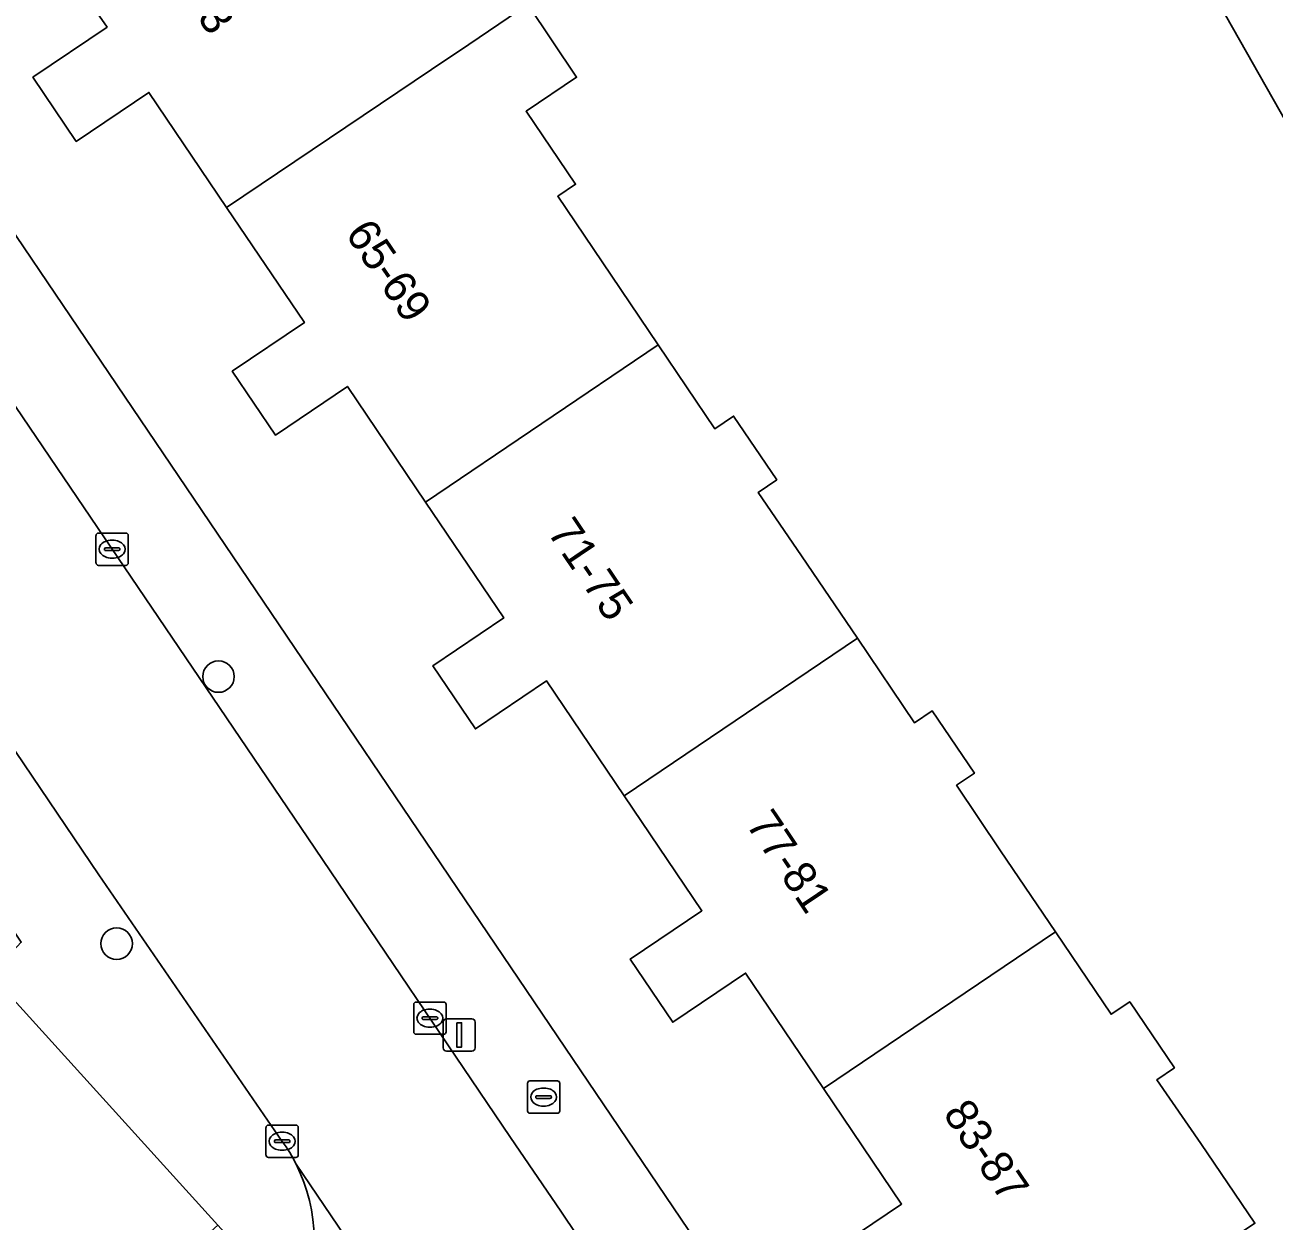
# Model space of a CAD drawing. Extents: x 159888 to 160761, y 384031 to 384750.
# Drawn here: x 160437.8 to 160476.49, y 384258.44 to 384295.49 of the extents above; entities that cross this region are included whole.
import ezdxf

# ---------------------------------------------------------------- set-up
doc = ezdxf.new("R2010")
doc.units = 0
for name, color, linetype in [('IMGEO_Boom', 7, 'Continuous'), ('IMGEO_Brandkraan', 7, 'Continuous'), ('IMGEO_Erf', 7, 'Continuous'), ('IMGEO_Kolk', 7, 'Continuous'), ('IMGEO_Lichtmast', 7, 'Continuous'), ('IMGEO_Pand', 7, 'Continuous'), ('IMGEO_Pand_nummerreeks', 7, 'Continuous'), ('IMGEO_Rijbaan_lokaal_open', 7, 'Continuous'), ('IMGEO_Voetpad_open', 7, 'Continuous')]:
    doc.layers.add(name, color=color, linetype=linetype)

msp = doc.modelspace()

# ---------------------------------------------------------------- linework, layer by layer
at = {"layer": 'IMGEO_Boom'}
for centre in [(160443.796, 384275.302), (160440.638, 384267.028)]:
    msp.add_circle(centre, 0.489, dxfattribs=at)
at = {"layer": 'IMGEO_Brandkraan'}
for p, q in [((160453.367, 384261.849), (160453.367, 384262.701)), ((160453.442, 384262.775), (160454.294, 384262.775)), ((160453.855, 384262.555), (160453.88, 384262.555)), ((160454.368, 384262.701), (160454.368, 384261.849)), ((160453.626, 384262.269), (160453.626, 384262.281)), ((160454.064, 384262.232), (160453.666, 384262.232)), ((160453.669, 384262.318), (160454.067, 384262.318)), ((160454.11, 384262.281), (160454.11, 384262.269)), ((160454.294, 384261.775), (160453.442, 384261.775)), ((160453.878, 384261.995), (160453.853, 384261.995))]:
    msp.add_line(p, q, dxfattribs=at)
for points in [[(160453.367, 384261.849), (160453.367, 384262.701)], [(160453.442, 384262.775), (160454.294, 384262.775)], [(160454.368, 384262.701), (160454.368, 384261.849)], [(160454.294, 384261.775), (160453.442, 384261.775)]]:
    msp.add_lwpolyline(points, dxfattribs=at)
for centre, radius, start, end in [((160453.444, 384262.699), 0.0765, 91.552, 178.448), ((160453.444, 384262.699), 0.0765, 91.552, 178.448), ((160454.292, 384262.699), 0.0765, 1.552, 88.448), ((160454.292, 384262.699), 0.0765, 1.552, 88.448), ((160453.666, 384262.278), 0.0403, 85.8775, 175.7526), ((160453.663, 384262.268), 0.0366, 178.938, 274.7102), ((160454.067, 384262.275), 0.043, 264.8664, 352.4533), ((160454.071, 384262.28), 0.0386, 1.7309, 96.639), ((160453.444, 384261.851), 0.0765, 181.552, 268.448), ((160453.444, 384261.851), 0.0765, 181.552, 268.448), ((160454.292, 384261.851), 0.0765, 271.552, 358.448), ((160454.292, 384261.851), 0.0765, 271.552, 358.448)]:
    msp.add_arc(centre, radius, start, end, dxfattribs=at)
for centre, major_axis, ratio, start_param, end_param in [((160453.854, 384262.275), (-0.387, 0.002), 0.722429, 4.712389, 7.853982), ((160453.879, 384262.275), (-0.39, 0.002), 0.717154, 1.570796, 4.712389)]:
    msp.add_ellipse(centre, major_axis=major_axis, ratio=ratio, start_param=start_param, end_param=end_param, dxfattribs=at)
at = {"layer": 'IMGEO_Erf'}
for points in [[(160482.685, 384282.232), (160471.687, 384301.627)], [(160462.699, 384257.435), (160464.957, 384258.96), (160462.539, 384262.539), (160460.122, 384266.117), (160457.869, 384264.595), (160456.549, 384266.548), (160458.77, 384268.048), (160456.365, 384271.608), (160453.96, 384275.168), (160451.755, 384273.679), (160450.435, 384275.633), (160452.633, 384277.118), (160450.211, 384280.704), (160447.789, 384284.29), (160445.558, 384282.783), (160444.223, 384284.76), (160446.455, 384286.268), (160444.047, 384289.833), (160441.639, 384293.399), (160439.388, 384291.879), (160438.045, 384293.867), (160440.346, 384295.421), (160437.919, 384298.895)], [(160453.375, 384296.116), (160454.889, 384293.868), (160453.326, 384292.816), (160454.856, 384290.551), (160454.306, 384290.179), (160455.676, 384288.151), (160457.418, 384285.573), (160459.17, 384282.98), (160459.753, 384283.373), (160461.088, 384281.397), (160460.517, 384281.007), (160461.857, 384279.045), (160463.586, 384276.486), (160465.357, 384273.864), (160465.906, 384274.235), (160467.21, 384272.305), (160466.657, 384271.933), (160468.023, 384269.902), (160469.72, 384267.389), (160471.443, 384264.839), (160472.022, 384265.23), (160473.405, 384263.184), (160472.86, 384262.804), (160474.23, 384260.837), (160475.9, 384258.364)], [(160432.977, 384295.669), (160463.867, 384250)]]:
    msp.add_lwpolyline(points, dxfattribs=at)
at = {"layer": 'IMGEO_Kolk'}
for p, q in [((160440.001, 384278.821), (160440.001, 384279.673)), ((160440.076, 384279.747), (160440.928, 384279.747)), ((160440.489, 384279.527), (160440.514, 384279.527)), ((160441.002, 384279.673), (160441.002, 384278.821)), ((160440.26, 384279.241), (160440.26, 384279.253)), ((160440.698, 384279.204), (160440.3, 384279.204)), ((160440.303, 384279.29), (160440.701, 384279.29)), ((160440.744, 384279.253), (160440.744, 384279.241)), ((160440.928, 384278.747), (160440.076, 384278.747)), ((160440.512, 384278.967), (160440.487, 384278.967)), ((160449.919, 384265.219), (160450.771, 384265.219)), ((160449.844, 384264.293), (160449.844, 384265.145)), ((160450.146, 384264.762), (160450.544, 384264.762)), ((160450.332, 384264.999), (160450.357, 384264.999)), ((160450.845, 384265.145), (160450.845, 384264.293)), ((160450.103, 384264.713), (160450.103, 384264.725)), ((160450.541, 384264.676), (160450.143, 384264.676)), ((160450.355, 384264.439), (160450.33, 384264.439)), ((160450.587, 384264.725), (160450.587, 384264.713)), ((160450.771, 384264.219), (160449.919, 384264.219)), ((160445.267, 384260.48), (160445.267, 384261.332)), ((160445.342, 384261.406), (160446.194, 384261.406)), ((160446.268, 384261.332), (160446.268, 384260.48)), ((160445.526, 384260.9), (160445.526, 384260.912)), ((160445.569, 384260.949), (160445.967, 384260.949)), ((160445.755, 384261.186), (160445.78, 384261.186)), ((160446.01, 384260.912), (160446.01, 384260.9)), ((160445.964, 384260.863), (160445.566, 384260.863)), ((160445.778, 384260.626), (160445.753, 384260.626)), ((160446.194, 384260.406), (160445.342, 384260.406))]:
    msp.add_line(p, q, dxfattribs=at)
for points in [[(160440.001, 384278.821), (160440.001, 384279.673)], [(160440.076, 384279.747), (160440.928, 384279.747)], [(160441.002, 384279.673), (160441.002, 384278.821)], [(160440.928, 384278.747), (160440.076, 384278.747)], [(160449.919, 384265.219), (160450.771, 384265.219)], [(160449.844, 384264.293), (160449.844, 384265.145)], [(160450.845, 384265.145), (160450.845, 384264.293)], [(160450.771, 384264.219), (160449.919, 384264.219)], [(160445.267, 384260.48), (160445.267, 384261.332)], [(160445.342, 384261.406), (160446.194, 384261.406)], [(160446.268, 384261.332), (160446.268, 384260.48)], [(160446.194, 384260.406), (160445.342, 384260.406)]]:
    msp.add_lwpolyline(points, dxfattribs=at)
for centre, radius, start, end in [((160440.078, 384279.671), 0.0765, 91.552, 178.448), ((160440.078, 384279.671), 0.0765, 91.552, 178.448), ((160440.926, 384279.671), 0.0765, 1.552, 88.448), ((160440.926, 384279.671), 0.0765, 1.552, 88.448), ((160440.3, 384279.25), 0.0403, 85.8775, 175.7526), ((160440.297, 384279.24), 0.0366, 178.938, 274.7102), ((160440.701, 384279.247), 0.043, 264.8664, 352.4533), ((160440.705, 384279.252), 0.0386, 1.7309, 96.639), ((160440.078, 384278.823), 0.0765, 181.552, 268.448), ((160440.078, 384278.823), 0.0765, 181.552, 268.448), ((160440.926, 384278.823), 0.0765, 271.552, 358.448), ((160440.926, 384278.823), 0.0765, 271.552, 358.448), ((160449.921, 384265.143), 0.0765, 91.552, 178.448), ((160449.921, 384265.143), 0.0765, 91.552, 178.448), ((160450.769, 384265.143), 0.0765, 1.552, 88.448), ((160450.769, 384265.143), 0.0765, 1.552, 88.448), ((160450.143, 384264.722), 0.0403, 85.8775, 175.7526), ((160450.548, 384264.724), 0.0386, 1.7309, 96.639), ((160450.14, 384264.712), 0.0366, 178.938, 274.7102), ((160450.544, 384264.719), 0.043, 264.8664, 352.4533), ((160449.921, 384264.295), 0.0765, 181.552, 268.448), ((160449.921, 384264.295), 0.0765, 181.552, 268.448), ((160450.769, 384264.295), 0.0765, 271.552, 358.448), ((160450.769, 384264.295), 0.0765, 271.552, 358.448), ((160445.344, 384261.33), 0.0765, 91.552, 178.448), ((160445.344, 384261.33), 0.0765, 91.552, 178.448), ((160446.192, 384261.33), 0.0765, 1.552, 88.448), ((160446.192, 384261.33), 0.0765, 1.552, 88.448), ((160445.566, 384260.909), 0.0403, 85.8775, 175.7526), ((160445.563, 384260.899), 0.0366, 178.938, 274.7102), ((160445.967, 384260.906), 0.043, 264.8664, 352.4533), ((160445.971, 384260.911), 0.0386, 1.7309, 96.639), ((160445.344, 384260.482), 0.0765, 181.552, 268.448), ((160445.344, 384260.482), 0.0765, 181.552, 268.448), ((160446.192, 384260.482), 0.0765, 271.552, 358.448), ((160446.192, 384260.482), 0.0765, 271.552, 358.448)]:
    msp.add_arc(centre, radius, start, end, dxfattribs=at)
for centre, major_axis, ratio, start_param, end_param in [((160440.488, 384279.247), (-0.387, 0.002), 0.722429, 4.712389, 7.853982), ((160440.513, 384279.247), (-0.39, 0.002), 0.717154, 1.570796, 4.712389), ((160450.331, 384264.719), (-0.387, 0.002), 0.722429, 4.712389, 7.853982), ((160450.356, 384264.719), (-0.39, 0.002), 0.717154, 1.570796, 4.712389), ((160445.754, 384260.906), (-0.387, 0.002), 0.722429, 4.712389, 7.853982), ((160445.779, 384260.906), (-0.39, 0.002), 0.717154, 1.570796, 4.712389)]:
    msp.add_ellipse(centre, major_axis=major_axis, ratio=ratio, start_param=start_param, end_param=end_param, dxfattribs=at)
at = {"layer": 'IMGEO_Lichtmast'}
for p, q in [((160450.757, 384263.8), (160450.757, 384264.6)), ((160450.757, 384264.6), (160450.757, 384263.8)), ((160450.857, 384264.7), (160451.647, 384264.7)), ((160451.647, 384264.7), (160450.857, 384264.7)), ((160451.747, 384264.6), (160451.747, 384263.8)), ((160451.747, 384263.8), (160451.747, 384264.6)), ((160451.647, 384263.7), (160450.857, 384263.7)), ((160450.857, 384263.7), (160451.647, 384263.7))]:
    msp.add_line(p, q, dxfattribs=at)
msp.add_lwpolyline([(160451.177, 384264.575), (160451.327, 384264.575), (160451.327, 384263.825), (160451.177, 384263.825), (160451.177, 384264.575)], dxfattribs=at)
for centre, start, end in [((160450.857, 384264.6), 90, 180), ((160450.857, 384264.6), 90, 180), ((160451.647, 384264.6), 0, 90), ((160451.647, 384264.6), 360, 90), ((160450.857, 384263.8), 180, 270), ((160450.857, 384263.8), 180, 270), ((160451.647, 384263.8), 270, 0), ((160451.647, 384263.8), 270, 0)]:
    msp.add_arc(centre, 0.1, start, end, dxfattribs=at)
at = {"layer": 'IMGEO_Pand'}
for points in [[(160444.987, 384303.97), (160444.669, 384303.755), (160444.17, 384303.417), (160444.305, 384303.218), (160437.919, 384298.895), (160440.346, 384295.421), (160438.045, 384293.867), (160439.388, 384291.879), (160441.639, 384293.399), (160444.047, 384289.833), (160450.934, 384294.472), (160451.258, 384294.69), (160453.375, 384296.116), (160451.59, 384298.767), (160449.468, 384297.338), (160448.312, 384299.049), (160448.908, 384299.452), (160447.463, 384301.589), (160446.868, 384301.186)], [(160453.375, 384296.116), (160451.258, 384294.69), (160450.934, 384294.472), (160444.047, 384289.833), (160446.455, 384286.268), (160444.223, 384284.76), (160445.558, 384282.783), (160447.789, 384284.29), (160450.211, 384280.704), (160457.418, 384285.573), (160455.676, 384288.151), (160454.306, 384290.179), (160454.856, 384290.551), (160453.326, 384292.816), (160454.889, 384293.868)], [(160457.418, 384285.573), (160450.211, 384280.704), (160452.633, 384277.118), (160450.435, 384275.633), (160451.755, 384273.679), (160453.96, 384275.168), (160456.365, 384271.608), (160463.586, 384276.486), (160461.857, 384279.045), (160460.517, 384281.007), (160461.088, 384281.397), (160459.753, 384283.373), (160459.17, 384282.98)], [(160463.586, 384276.486), (160456.365, 384271.608), (160458.77, 384268.048), (160456.549, 384266.548), (160457.869, 384264.595), (160460.122, 384266.117), (160462.539, 384262.539), (160469.72, 384267.389), (160468.023, 384269.902), (160466.657, 384271.933), (160467.21, 384272.305), (160465.906, 384274.235), (160465.357, 384273.864)], [(160469.72, 384267.389), (160462.539, 384262.539), (160464.957, 384258.96), (160462.699, 384257.435), (160464.061, 384255.418), (160466.304, 384256.933), (160468.65, 384253.467), (160475.9, 384258.364), (160474.23, 384260.837), (160472.86, 384262.804), (160473.405, 384263.184), (160472.022, 384265.23), (160471.443, 384264.839)], [(160426.423, 384256.722), (160433.468, 384248.966), (160434.61, 384250), (160443.774, 384258.302), (160436.74, 384266.058)]]:
    msp.add_lwpolyline(points, close=True, dxfattribs=at)
at = {"layer": 'IMGEO_Rijbaan_lokaal_open'}
for points in [[(160423.141, 384304.631), (160422.888, 384305.012), (160417.91, 384301.776), (160422.932, 384294.34), (160424.309, 384292.356), (160427.008, 384288.421), (160434.682, 384277.153), (160440.091, 384269.157), (160445.772, 384260.903)], [(160482.459, 384217.19), (160479.496, 384221.749), (160475.984, 384226.996), (160471.895, 384233.016), (160469.592, 384236.438), (160463.845, 384244.806), (160460.293, 384250), (160459.062, 384251.8), (160454.397, 384258.743), (160452.84, 384261.021), (160446.785, 384269.99), (160433.084, 384290.172), (160431.13, 384293.34), (160428.629, 384297.152), (160428.531, 384297.088)], [(160453.631, 384249.222), (160446.201, 384260.194)], [(160446.201, 384260.194), (160453.631, 384249.222)]]:
    msp.add_lwpolyline(points, dxfattribs=at)
for centre, radius, start, end in [((160441.624, 384257.909), 5.116, 26.5318, 35.8226), ((160441.517, 384257.842), 5.241, 334.4248, 26.6677)]:
    msp.add_arc(centre, radius, start, end, dxfattribs=at)
at = {"layer": 'IMGEO_Voetpad_open'}
for points in [[(160480.847, 384303.804), (160475.499, 384300.755), (160472.807, 384305.476), (160472.258, 384305.163), (160469.677, 384309.691), (160467.087, 384314.233), (160467.742, 384314.607), (160465.616, 384317.932), (160465.155, 384317.62), (160463.685, 384316.625), (160463.178, 384316.282), (160464.49, 384314.073), (160467.581, 384308.868), (160469.845, 384304.875), (160470.073, 384305.005), (160471.922, 384301.761), (160471.687, 384301.627), (160482.685, 384282.232)], [(160431.305, 384295.608), (160431.199, 384295.45), (160431.106, 384295.283), (160431.029, 384295.108), (160430.968, 384294.927), (160430.923, 384294.741), (160430.895, 384294.552), (160430.884, 384294.362), (160430.891, 384294.171), (160430.914, 384293.981), (160430.954, 384293.794), (160431.01, 384293.612), (160431.083, 384293.435), (160431.13, 384293.34), (160433.084, 384290.172), (160446.785, 384269.99), (160452.84, 384261.021), (160454.397, 384258.743), (160459.062, 384251.8)], [(160463.867, 384250), (160432.977, 384295.669)], [(160419.968, 384293.492), (160431.422, 384276.411), (160432.866, 384274.257), (160437.684, 384267.073), (160436.74, 384266.058), (160443.774, 384258.302), (160446.245, 384255.579)], [(160445.772, 384260.903), (160440.091, 384269.157), (160434.682, 384277.153), (160427.008, 384288.421)]]:
    msp.add_lwpolyline(points, dxfattribs=at)
for centre, radius, start, end in [((160441.624, 384257.909), 5.116, 26.5318, 35.8226), ((160441.517, 384257.842), 5.241, 334.4248, 26.6677)]:
    msp.add_arc(centre, radius, start, end, dxfattribs=at)

# ---------------------------------------------------------------- texts
at = {"layer": 'IMGEO_Pand_nummerreeks'}
for s, rotation, p in [('61-63', 304.5835, (160441.596, 384297.927)), ('65-69', 304.234, (160447.701, 384289.016)), ('71-75', 304.022, (160453.961, 384279.776)), ('77-81', 303.9647, (160460.113, 384270.727)), ('83-87', 303.9647, (160466.217, 384261.757))]:
    msp.add_text(s, height=1, rotation=rotation, dxfattribs=at).set_placement(p)

doc.saveas('drawing.dxf')
